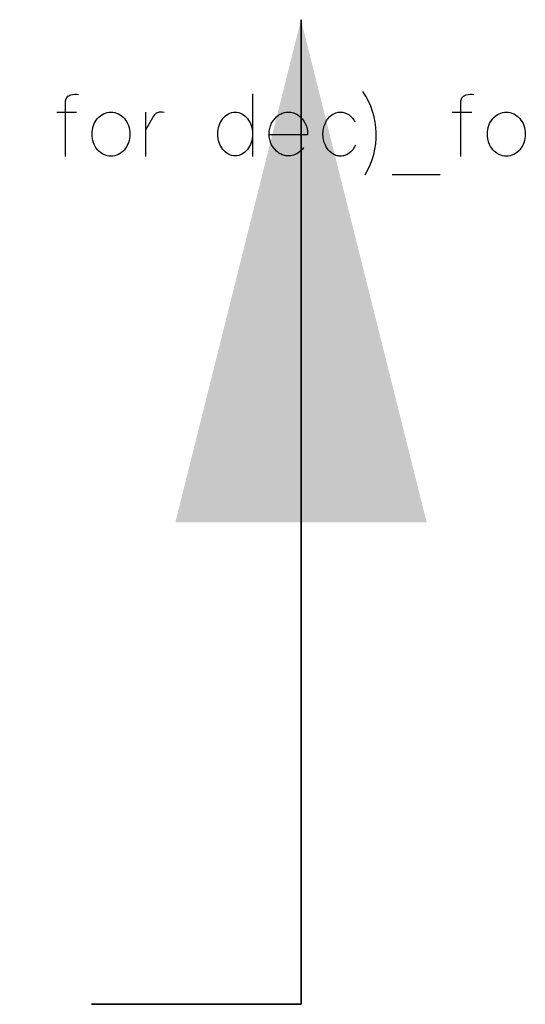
# Model space of a CAD drawing. Header units: inches. Extents: x 1880 to 2363, y -453 to -54.
# Tile 611 of 656: x 1914.543 to 1914.785, y -67.078 to -66.608. Entities that reach past the tile are written whole.
import ezdxf

# ---------------------------------------------------------------- set-up
doc = ezdxf.new("R2010")
doc.units = ezdxf.units.IN
doc.header["$LTSCALE"] = 0.5
doc.header["$MEASUREMENT"] = 0
doc.linetypes.add('PHANTOM', pattern=[0.24999999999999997, 0.125, -0.025, 0.025, -0.025, 0.025, -0.025])

msp = doc.modelspace()

# ---------------------------------------------------------------- linework, layer by layer
at = {"color": 7, "linetype": 'Continuous', "lineweight": 35}
msp.add_line((1914.677635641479, -67.07811927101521), (1914.677635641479, -66.60811927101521), dxfattribs=at)
at = {"color": 7, "linetype": 'Continuous'}
for p, q in [((1914.565322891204, -66.64631816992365), (1914.565484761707, -66.64585054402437)), ((1914.565484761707, -66.64585054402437), (1914.565718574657, -66.64542488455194)), ((1914.565718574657, -66.64542488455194), (1914.566012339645, -66.64503519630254)), ((1914.566012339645, -66.64503519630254), (1914.566366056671, -66.64468747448)), ((1914.566366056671, -66.64468747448), (1914.566761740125, -66.64439970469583)), ((1914.566761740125, -66.64439970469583), (1914.567193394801, -66.64417188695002)), ((1914.567193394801, -66.64417188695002), (1914.567673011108, -66.64399802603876)), ((1914.567673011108, -66.64399802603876), (1914.568638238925, -66.64380018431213)), ((1914.568638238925, -66.64380018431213), (1914.569591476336, -66.64369826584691)), ((1914.569591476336, -66.64369826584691), (1914.570526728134, -66.64369227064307)), ((1914.570526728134, -66.64369227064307), (1914.571443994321, -66.64378819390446)), ((1914.654530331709, -66.64345845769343), (1914.654531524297, -66.67345845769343)), ((1914.754099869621, -66.64631816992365), (1914.754261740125, -66.64585054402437)), ((1914.754261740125, -66.64585054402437), (1914.754495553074, -66.64542488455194)), ((1914.754495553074, -66.64542488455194), (1914.754789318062, -66.64503519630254)), ((1914.754789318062, -66.64503519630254), (1914.755143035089, -66.64468747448)), ((1914.755143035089, -66.64468747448), (1914.755538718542, -66.64439970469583)), ((1914.755538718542, -66.64439970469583), (1914.755970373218, -66.64417188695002)), ((1914.755970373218, -66.64417188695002), (1914.756449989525, -66.64399802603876)), ((1914.756449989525, -66.64399802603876), (1914.757415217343, -66.64380018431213)), ((1914.757415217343, -66.64380018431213), (1914.758368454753, -66.64369826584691)), ((1914.758368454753, -66.64369826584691), (1914.759303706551, -66.64369227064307)), ((1914.759303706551, -66.64369227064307), (1914.760220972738, -66.64378819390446)), ((1914.565226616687, -66.67345845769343), (1914.565226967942, -66.64681577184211)), ((1914.565226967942, -66.64681577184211), (1914.565322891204, -66.64631816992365)), ((1914.753999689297, -66.67345845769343), (1914.754003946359, -66.64681577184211)), ((1914.754003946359, -66.64681577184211), (1914.754099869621, -66.64631816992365)), ((1914.561040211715, -66.65219946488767), (1914.570406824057, -66.65219946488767)), ((1914.579909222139, -66.6560363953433), (1914.580496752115, -66.65529299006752)), ((1914.580496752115, -66.65529299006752), (1914.581144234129, -66.65461553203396)), ((1914.581144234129, -66.65461553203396), (1914.581845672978, -66.65401001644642)), ((1914.581845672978, -66.65401001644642), (1914.582595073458, -66.65348243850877)), ((1914.582595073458, -66.65348243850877), (1914.583398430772, -66.653032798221)), ((1914.583398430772, -66.653032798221), (1914.584243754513, -66.65266709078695)), ((1914.584243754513, -66.65266709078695), (1914.585113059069, -66.65240929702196)), ((1914.585113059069, -66.65240929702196), (1914.586006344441, -66.65225342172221)), ((1914.586006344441, -66.65225342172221), (1914.586923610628, -66.65219946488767)), ((1914.586923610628, -66.65219946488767), (1914.587840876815, -66.65225342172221)), ((1914.587840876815, -66.65225342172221), (1914.588734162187, -66.65240929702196)), ((1914.588734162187, -66.65240929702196), (1914.589591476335, -66.65266709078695)), ((1914.589591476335, -66.65266709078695), (1914.590424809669, -66.653032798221)), ((1914.590424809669, -66.653032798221), (1914.591216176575, -66.65348243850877)), ((1914.591216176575, -66.65348243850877), (1914.591965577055, -66.65401001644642)), ((1914.591965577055, -66.65401001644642), (1914.592655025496, -66.65461553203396)), ((1914.592655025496, -66.65461553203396), (1914.593302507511, -66.65529299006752)), ((1914.593302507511, -66.65529299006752), (1914.593890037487, -66.6560363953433)), ((1914.60333604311, -66.65224143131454), (1914.603338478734, -66.67345845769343)), ((1914.606653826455, -66.65489730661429), (1914.603338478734, -66.66082056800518)), ((1914.607025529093, -66.65428579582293), (1914.606653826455, -66.65489730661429)), ((1914.607481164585, -66.65369227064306), (1914.607025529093, -66.65428579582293)), ((1914.608002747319, -66.65317068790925), (1914.607481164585, -66.65369227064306)), ((1914.608560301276, -66.65278099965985), (1914.608002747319, -66.65317068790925)), ((1914.608985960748, -66.6525591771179), (1914.608560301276, -66.65278099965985)), ((1914.609429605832, -66.65239131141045), (1914.608985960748, -66.6525591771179)), ((1914.609897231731, -66.65228339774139), (1914.609429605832, -66.65239131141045)), ((1914.610382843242, -66.65222344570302), (1914.609897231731, -66.65228339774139)), ((1914.611366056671, -66.65222344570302), (1914.610382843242, -66.65222344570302)), ((1914.612328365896, -66.65236733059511), (1914.611366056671, -66.65222344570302)), ((1914.639783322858, -66.65604838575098), (1914.640316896, -66.65531097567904)), ((1914.640316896, -66.65531097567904), (1914.640904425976, -66.65464550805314)), ((1914.640904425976, -66.65464550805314), (1914.641533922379, -66.65404598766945)), ((1914.641533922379, -66.65404598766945), (1914.642217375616, -66.65352440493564)), ((1914.642217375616, -66.65352440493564), (1914.642948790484, -66.65307476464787)), ((1914.642948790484, -66.65307476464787), (1914.643716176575, -66.65270905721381)), ((1914.643716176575, -66.65270905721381), (1914.644519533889, -66.65245126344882)), ((1914.644519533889, -66.65245126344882), (1914.645340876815, -66.65229538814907)), ((1914.645340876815, -66.65229538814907), (1914.646198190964, -66.65224143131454)), ((1914.646198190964, -66.65224143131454), (1914.647055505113, -66.65229538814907)), ((1914.647055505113, -66.65229538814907), (1914.647882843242, -66.65245126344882)), ((1914.647882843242, -66.65245126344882), (1914.648686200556, -66.65270905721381)), ((1914.648686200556, -66.65270905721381), (1914.649453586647, -66.65307476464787)), ((1914.649453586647, -66.65307476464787), (1914.650185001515, -66.65352440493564)), ((1914.650185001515, -66.65352440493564), (1914.650868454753, -66.65404598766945)), ((1914.650868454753, -66.65404598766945), (1914.651497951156, -66.65464550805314)), ((1914.651497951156, -66.65464550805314), (1914.652085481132, -66.65531097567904)), ((1914.652085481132, -66.65531097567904), (1914.652619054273, -66.65604838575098)), ((1914.664291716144, -66.65643807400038), (1914.665077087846, -66.65538891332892)), ((1914.665077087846, -66.65538891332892), (1914.66598835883, -66.65444766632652)), ((1914.66598835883, -66.65444766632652), (1914.667025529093, -66.65360833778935)), ((1914.667025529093, -66.65360833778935), (1914.667553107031, -66.65327860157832)), ((1914.667553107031, -66.65327860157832), (1914.668086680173, -66.65299083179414)), ((1914.668086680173, -66.65299083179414), (1914.668638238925, -66.65275102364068)), ((1914.668638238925, -66.65275102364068), (1914.669201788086, -66.65255318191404)), ((1914.669201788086, -66.65255318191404), (1914.669777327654, -66.65239730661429)), ((1914.669777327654, -66.65239730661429), (1914.670364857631, -66.65228939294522)), ((1914.670364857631, -66.65228939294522), (1914.670970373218, -66.65222344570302)), ((1914.670970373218, -66.65222344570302), (1914.671581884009, -66.65219946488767)), ((1914.671581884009, -66.65219946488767), (1914.672199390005, -66.65222344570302)), ((1914.672199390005, -66.65222344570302), (1914.672804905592, -66.65228939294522)), ((1914.672804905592, -66.65228939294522), (1914.673398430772, -66.65239730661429)), ((1914.673398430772, -66.65239730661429), (1914.673979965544, -66.65255318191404)), ((1914.673979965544, -66.65255318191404), (1914.674549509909, -66.65275102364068)), ((1914.674549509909, -66.65275102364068), (1914.675107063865, -66.65299083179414)), ((1914.675107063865, -66.65299083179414), (1914.675652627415, -66.65327860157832)), ((1914.675652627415, -66.65327860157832), (1914.676186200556, -66.65360833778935)), ((1914.676186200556, -66.65360833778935), (1914.677259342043, -66.65447164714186)), ((1914.677259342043, -66.65447164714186), (1914.678200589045, -66.65544886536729)), ((1914.689861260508, -66.65630617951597), (1914.690568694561, -66.65527500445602)), ((1914.690568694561, -66.65527500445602), (1914.691372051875, -66.65437572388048)), ((1914.691372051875, -66.65437572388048), (1914.692277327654, -66.65360833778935)), ((1914.692277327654, -66.65360833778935), (1914.693284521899, -66.65299083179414)), ((1914.693284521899, -66.65299083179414), (1914.694321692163, -66.65255318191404)), ((1914.694321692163, -66.65255318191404), (1914.695376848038, -66.65228939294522)), ((1914.695376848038, -66.65228939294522), (1914.696461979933, -66.65219946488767)), ((1914.696461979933, -66.65219946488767), (1914.697529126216, -66.65228939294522)), ((1914.697529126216, -66.65228939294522), (1914.698578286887, -66.65255318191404)), ((1914.698578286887, -66.65255318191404), (1914.699603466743, -66.65299083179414)), ((1914.699603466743, -66.65299083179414), (1914.700610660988, -66.65360833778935)), ((1914.700610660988, -66.65360833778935), (1914.701420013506, -66.65429179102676)), ((1914.701420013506, -66.65429179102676), (1914.70214543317, -66.65504718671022)), ((1914.70214543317, -66.65504718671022), (1914.702786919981, -66.65588651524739)), ((1914.749813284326, -66.65219946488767), (1914.759183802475, -66.65219946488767)), ((1914.768686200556, -66.6560363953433), (1914.769273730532, -66.65529299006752)), ((1914.769273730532, -66.65529299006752), (1914.769921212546, -66.65461553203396)), ((1914.769921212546, -66.65461553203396), (1914.770622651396, -66.65401001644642)), ((1914.770622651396, -66.65401001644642), (1914.771372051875, -66.65348243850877)), ((1914.771372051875, -66.65348243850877), (1914.772175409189, -66.653032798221)), ((1914.772175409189, -66.653032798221), (1914.77302073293, -66.65266709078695)), ((1914.77302073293, -66.65266709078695), (1914.773890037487, -66.65240929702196)), ((1914.773890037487, -66.65240929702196), (1914.774783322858, -66.65225342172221)), ((1914.774783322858, -66.65225342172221), (1914.775700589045, -66.65219946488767)), ((1914.775700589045, -66.65219946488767), (1914.776617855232, -66.65225342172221)), ((1914.776617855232, -66.65225342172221), (1914.777511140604, -66.65240929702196)), ((1914.777511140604, -66.65240929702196), (1914.778368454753, -66.65266709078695)), ((1914.778368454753, -66.65266709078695), (1914.779201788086, -66.653032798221)), ((1914.779201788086, -66.653032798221), (1914.779993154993, -66.65348243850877)), ((1914.779993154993, -66.65348243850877), (1914.780742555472, -66.65401001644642)), ((1914.780742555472, -66.65401001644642), (1914.781432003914, -66.65461553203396)), ((1914.781432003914, -66.65461553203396), (1914.782079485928, -66.65529299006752)), ((1914.782079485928, -66.65529299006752), (1914.782667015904, -66.6560363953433)), ((1914.57802073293, -66.6606287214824), (1914.578242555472, -66.65962152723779)), ((1914.578242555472, -66.65962152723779), (1914.578548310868, -66.65864430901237)), ((1914.578548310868, -66.65864430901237), (1914.578937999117, -66.65771505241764)), ((1914.578937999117, -66.65771505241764), (1914.579387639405, -66.6568457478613)), ((1914.579387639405, -66.6568457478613), (1914.579909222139, -66.6560363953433)), ((1914.593890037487, -66.6560363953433), (1914.59441162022, -66.6568457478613)), ((1914.59441162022, -66.6568457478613), (1914.594867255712, -66.65771505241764)), ((1914.594867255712, -66.65771505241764), (1914.595250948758, -66.65864430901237)), ((1914.595250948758, -66.65864430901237), (1914.595562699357, -66.65962152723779)), ((1914.595562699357, -66.65962152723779), (1914.595784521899, -66.6606287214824)), ((1914.638038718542, -66.66059275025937), (1914.638242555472, -66.65959754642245)), ((1914.638242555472, -66.65959754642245), (1914.638530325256, -66.65862632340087)), ((1914.638530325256, -66.65862632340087), (1914.638890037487, -66.65770306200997)), ((1914.638890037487, -66.65770306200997), (1914.639309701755, -66.6568457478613)), ((1914.639309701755, -66.6568457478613), (1914.639783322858, -66.65604838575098)), ((1914.652619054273, -66.65604838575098), (1914.653092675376, -66.6568457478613)), ((1914.653092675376, -66.6568457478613), (1914.653506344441, -66.65770306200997)), ((1914.653506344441, -66.65770306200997), (1914.653866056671, -66.65862632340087)), ((1914.653866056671, -66.65862632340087), (1914.654159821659, -66.65959754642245)), ((1914.654159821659, -66.65959754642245), (1914.65436365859, -66.66059275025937)), ((1914.6625051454, -66.66135414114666), (1914.662726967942, -66.66006517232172)), ((1914.662726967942, -66.66006517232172), (1914.663104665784, -66.65880617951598)), ((1914.663104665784, -66.65880617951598), (1914.663626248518, -66.65758915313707)), ((1914.663626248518, -66.65758915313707), (1914.664291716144, -66.65643807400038)), ((1914.678200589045, -66.65544886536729), (1914.679009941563, -66.65653399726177)), ((1914.679009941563, -66.65653399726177), (1914.679687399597, -66.65773303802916)), ((1914.679687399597, -66.65773303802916), (1914.679969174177, -66.65836253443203)), ((1914.679969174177, -66.65836253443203), (1914.680214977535, -66.6590040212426)), ((1914.680214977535, -66.6590040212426), (1914.680406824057, -66.65965749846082)), ((1914.680406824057, -66.65965749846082), (1914.680562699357, -66.66031697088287)), ((1914.688206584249, -66.66134215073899), (1914.688416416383, -66.65999922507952)), ((1914.688416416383, -66.65999922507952), (1914.688764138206, -66.65871025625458)), ((1914.688764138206, -66.65871025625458), (1914.689255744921, -66.65746325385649)), ((1914.689255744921, -66.65746325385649), (1914.689861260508, -66.65630617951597)), ((1914.702786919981, -66.65588651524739), (1914.703344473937, -66.6567977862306)), ((1914.766797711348, -66.6606287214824), (1914.767019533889, -66.65962152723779)), ((1914.767019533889, -66.65962152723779), (1914.767325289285, -66.65864430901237)), ((1914.767325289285, -66.65864430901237), (1914.767714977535, -66.65771505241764)), ((1914.767714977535, -66.65771505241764), (1914.768164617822, -66.6568457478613)), ((1914.768164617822, -66.6568457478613), (1914.768686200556, -66.6560363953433)), ((1914.782667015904, -66.6560363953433), (1914.783188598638, -66.6568457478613)), ((1914.783188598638, -66.6568457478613), (1914.783644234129, -66.65771505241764)), ((1914.783644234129, -66.65771505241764), (1914.784027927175, -66.65864430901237)), ((1914.784027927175, -66.65864430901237), (1914.784339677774, -66.65962152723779)), ((1914.784339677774, -66.65962152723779), (1914.784561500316, -66.6606287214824)), ((1914.577846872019, -66.66272704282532), (1914.577888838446, -66.66165989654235)), ((1914.577888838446, -66.66380617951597), (1914.577846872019, -66.66272704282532)), ((1914.577888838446, -66.66165989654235), (1914.57802073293, -66.6606287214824)), ((1914.57802073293, -66.6648493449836), (1914.577888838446, -66.66380617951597)), ((1914.595784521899, -66.6606287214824), (1914.595916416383, -66.66165989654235)), ((1914.595916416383, -66.66380617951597), (1914.595784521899, -66.6648493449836)), ((1914.595916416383, -66.66165989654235), (1914.59595838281, -66.66272704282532)), ((1914.595958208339, -66.66272704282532), (1914.595916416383, -66.66380617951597)), ((1914.637870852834, -66.66268507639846), (1914.637912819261, -66.66162392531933)), ((1914.637912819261, -66.66376421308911), (1914.637870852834, -66.66268507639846)), ((1914.637912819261, -66.66162392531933), (1914.638038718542, -66.66059275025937)), ((1914.638038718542, -66.66480737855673), (1914.637912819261, -66.66376421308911)), ((1914.65436365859, -66.66059275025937), (1914.65448955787, -66.66162392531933)), ((1914.65448955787, -66.66376421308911), (1914.65436365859, -66.66480737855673)), ((1914.65448955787, -66.66162392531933), (1914.654531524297, -66.66268507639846)), ((1914.654530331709, -66.66268507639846), (1914.65448955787, -66.66376421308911)), ((1914.66242720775, -66.66268507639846), (1914.6625051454, -66.66135414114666)), ((1914.6625051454, -66.66401001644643), (1914.66242720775, -66.66268507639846)), ((1914.662726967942, -66.6653049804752), (1914.6625051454, -66.66401001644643)), ((1914.680742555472, -66.66305677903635), (1914.662511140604, -66.66305677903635)), ((1914.680562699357, -66.66031697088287), (1914.680670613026, -66.66098843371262)), ((1914.680670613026, -66.66098843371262), (1914.680742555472, -66.66166589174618)), ((1914.680742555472, -66.66166589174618), (1914.680760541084, -66.66235534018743)), ((1914.680760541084, -66.66235534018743), (1914.680742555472, -66.66305677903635)), ((1914.688134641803, -66.66272704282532), (1914.688206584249, -66.66134215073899)), ((1914.688206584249, -66.66412992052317), (1914.688134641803, -66.66272704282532)), ((1914.688416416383, -66.66547284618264), (1914.688206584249, -66.66412992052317)), ((1914.766623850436, -66.66272704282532), (1914.766665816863, -66.66165989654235)), ((1914.766665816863, -66.66380617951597), (1914.766623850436, -66.66272704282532)), ((1914.766665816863, -66.66165989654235), (1914.766797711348, -66.6606287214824)), ((1914.766797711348, -66.6648493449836), (1914.766665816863, -66.66380617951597)), ((1914.784561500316, -66.6606287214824), (1914.784693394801, -66.66165989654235)), ((1914.784693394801, -66.66380617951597), (1914.784561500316, -66.6648493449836)), ((1914.784693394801, -66.66165989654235), (1914.784735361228, -66.66272704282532)), ((1914.78473128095, -66.66272704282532), (1914.784693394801, -66.66380617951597)), ((1914.578242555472, -66.6658565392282), (1914.57802073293, -66.6648493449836)), ((1914.578548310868, -66.66682776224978), (1914.578242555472, -66.6658565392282)), ((1914.578937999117, -66.66775102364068), (1914.578548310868, -66.66682776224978)), ((1914.579387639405, -66.66861433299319), (1914.578937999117, -66.66775102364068)), ((1914.579909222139, -66.66942368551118), (1914.579387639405, -66.66861433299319)), ((1914.580496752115, -66.67016709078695), (1914.579909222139, -66.66942368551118)), ((1914.593890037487, -66.66942368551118), (1914.593302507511, -66.67016709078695)), ((1914.59441162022, -66.66861433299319), (1914.593890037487, -66.66942368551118)), ((1914.594867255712, -66.66775102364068), (1914.59441162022, -66.66861433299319)), ((1914.595250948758, -66.66682776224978), (1914.594867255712, -66.66775102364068)), ((1914.595562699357, -66.6658565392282), (1914.595250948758, -66.66682776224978)), ((1914.595784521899, -66.6648493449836), (1914.595562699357, -66.6658565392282)), ((1914.638242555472, -66.66581457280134), (1914.638038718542, -66.66480737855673)), ((1914.638530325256, -66.66678579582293), (1914.638242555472, -66.66581457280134)), ((1914.638890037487, -66.66770905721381), (1914.638530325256, -66.66678579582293)), ((1914.639309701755, -66.66856637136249), (1914.638890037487, -66.66770905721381)), ((1914.639783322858, -66.6693637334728), (1914.639309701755, -66.66856637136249)), ((1914.640316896, -66.67010114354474), (1914.639783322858, -66.6693637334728)), ((1914.652619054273, -66.6693637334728), (1914.652085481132, -66.67010114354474)), ((1914.653092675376, -66.66856637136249), (1914.652619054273, -66.6693637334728)), ((1914.653506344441, -66.66770905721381), (1914.653092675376, -66.66856637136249)), ((1914.653866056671, -66.66678579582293), (1914.653506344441, -66.66770905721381)), ((1914.654159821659, -66.66581457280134), (1914.653866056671, -66.66678579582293)), ((1914.65436365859, -66.66480737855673), (1914.654159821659, -66.66581457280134)), ((1914.663104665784, -66.66655797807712), (1914.662726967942, -66.6653049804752)), ((1914.663626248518, -66.66778099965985), (1914.663104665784, -66.66655797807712)), ((1914.664291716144, -66.66893207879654), (1914.663626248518, -66.66778099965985)), ((1914.665077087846, -66.66997524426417), (1914.664291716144, -66.66893207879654)), ((1914.678832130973, -66.66910593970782), (1914.678290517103, -66.66986733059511)), ((1914.688764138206, -66.66676181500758), (1914.688416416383, -66.66547284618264)), ((1914.689255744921, -66.66799083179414), (1914.688764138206, -66.66676181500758)), ((1914.689861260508, -66.66914790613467), (1914.689255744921, -66.66799083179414)), ((1914.690568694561, -66.67017908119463), (1914.689861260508, -66.66914790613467)), ((1914.703026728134, -66.66917188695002), (1914.702319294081, -66.67018507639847)), ((1914.703631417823, -66.668032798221), (1914.703026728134, -66.66917188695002)), ((1914.767019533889, -66.6658565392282), (1914.766797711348, -66.6648493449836)), ((1914.767325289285, -66.66682776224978), (1914.767019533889, -66.6658565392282)), ((1914.767714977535, -66.66775102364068), (1914.767325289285, -66.66682776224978)), ((1914.768164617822, -66.66861433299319), (1914.767714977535, -66.66775102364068)), ((1914.768686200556, -66.66942368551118), (1914.768164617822, -66.66861433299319)), ((1914.769273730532, -66.67016709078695), (1914.768686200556, -66.66942368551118)), ((1914.782667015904, -66.66942368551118), (1914.782079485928, -66.67016709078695)), ((1914.783188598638, -66.66861433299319), (1914.782667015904, -66.66942368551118)), ((1914.783644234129, -66.66775102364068), (1914.783188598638, -66.66861433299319)), ((1914.784027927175, -66.66682776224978), (1914.783644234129, -66.66775102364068)), ((1914.784339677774, -66.6658565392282), (1914.784027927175, -66.66682776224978)), ((1914.784561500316, -66.6648493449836), (1914.784339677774, -66.6658565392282)), ((1914.581144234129, -66.67084454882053), (1914.580496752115, -66.67016709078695)), ((1914.581845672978, -66.67144406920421), (1914.581144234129, -66.67084454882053)), ((1914.582595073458, -66.67197164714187), (1914.581845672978, -66.67144406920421)), ((1914.583398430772, -66.67242728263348), (1914.582595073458, -66.67197164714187)), ((1914.584243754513, -66.67278699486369), (1914.583398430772, -66.67242728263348)), ((1914.585113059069, -66.67304478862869), (1914.584243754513, -66.67278699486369)), ((1914.586006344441, -66.67320066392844), (1914.585113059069, -66.67304478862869)), ((1914.586923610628, -66.67325462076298), (1914.586006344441, -66.67320066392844)), ((1914.587840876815, -66.67320066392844), (1914.586923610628, -66.67325462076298)), ((1914.588734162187, -66.67304478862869), (1914.587840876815, -66.67320066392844)), ((1914.589591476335, -66.67278699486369), (1914.588734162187, -66.67304478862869)), ((1914.590424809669, -66.67242728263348), (1914.589591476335, -66.67278699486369)), ((1914.591216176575, -66.67197164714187), (1914.590424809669, -66.67242728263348)), ((1914.591965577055, -66.67144406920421), (1914.591216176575, -66.67197164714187)), ((1914.592655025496, -66.67084454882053), (1914.591965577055, -66.67144406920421)), ((1914.593302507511, -66.67016709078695), (1914.592655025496, -66.67084454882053)), ((1914.640904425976, -66.67076661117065), (1914.640316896, -66.67010114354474)), ((1914.641533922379, -66.67136613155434), (1914.640904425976, -66.67076661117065)), ((1914.642217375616, -66.67188771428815), (1914.641533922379, -66.67136613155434)), ((1914.642948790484, -66.67234334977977), (1914.642217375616, -66.67188771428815)), ((1914.643716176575, -66.67270306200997), (1914.642948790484, -66.67234334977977)), ((1914.644519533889, -66.67296085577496), (1914.643716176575, -66.67270306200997)), ((1914.645340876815, -66.67311673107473), (1914.644519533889, -66.67296085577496)), ((1914.646198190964, -66.67317068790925), (1914.645340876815, -66.67311673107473)), ((1914.647055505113, -66.67311673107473), (1914.646198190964, -66.67317068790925)), ((1914.647882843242, -66.67296085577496), (1914.647055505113, -66.67311673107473)), ((1914.648686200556, -66.67270306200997), (1914.647882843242, -66.67296085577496)), ((1914.649453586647, -66.67234334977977), (1914.648686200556, -66.67270306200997)), ((1914.650185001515, -66.67188771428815), (1914.649453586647, -66.67234334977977)), ((1914.650868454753, -66.67136613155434), (1914.650185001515, -66.67188771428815)), ((1914.651497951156, -66.67076661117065), (1914.650868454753, -66.67136613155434)), ((1914.652085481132, -66.67010114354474), (1914.651497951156, -66.67076661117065)), ((1914.66598835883, -66.6709224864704), (1914.665077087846, -66.66997524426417)), ((1914.667025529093, -66.67176181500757), (1914.66598835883, -66.6709224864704)), ((1914.667553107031, -66.67209155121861), (1914.667025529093, -66.67176181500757)), ((1914.668086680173, -66.67237932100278), (1914.667553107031, -66.67209155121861)), ((1914.668638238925, -66.67261912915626), (1914.668086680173, -66.67237932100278)), ((1914.669201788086, -66.67281697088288), (1914.668638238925, -66.67261912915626)), ((1914.669777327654, -66.67297284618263), (1914.669201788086, -66.67281697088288)), ((1914.670364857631, -66.6730807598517), (1914.669777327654, -66.67297284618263)), ((1914.670970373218, -66.6731467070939), (1914.670364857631, -66.6730807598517)), ((1914.671581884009, -66.67317068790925), (1914.670970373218, -66.6731467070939)), ((1914.672199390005, -66.6731467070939), (1914.671581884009, -66.67317068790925)), ((1914.672804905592, -66.6730807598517), (1914.672199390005, -66.6731467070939)), ((1914.673398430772, -66.67297284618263), (1914.672804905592, -66.6730807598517)), ((1914.673979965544, -66.67281697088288), (1914.673398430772, -66.67297284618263)), ((1914.674549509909, -66.67261912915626), (1914.673979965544, -66.67281697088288)), ((1914.675107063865, -66.67237932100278), (1914.674549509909, -66.67261912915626)), ((1914.675652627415, -66.67209155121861), (1914.675107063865, -66.67237932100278)), ((1914.676186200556, -66.67176181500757), (1914.675652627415, -66.67209155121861)), ((1914.676947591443, -66.67119227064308), (1914.676186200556, -66.67176181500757)), ((1914.677655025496, -66.6705627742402), (1914.676947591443, -66.67119227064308)), ((1914.678290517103, -66.66986733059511), (1914.677655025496, -66.6705627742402)), ((1914.691372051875, -66.67107836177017), (1914.690568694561, -66.67017908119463)), ((1914.692277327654, -66.6718457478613), (1914.691372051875, -66.67107836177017)), ((1914.692756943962, -66.67217548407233), (1914.692277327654, -66.6718457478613)), ((1914.69325454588, -66.67246325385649), (1914.692756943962, -66.67217548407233)), ((1914.693758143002, -66.67270306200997), (1914.69325454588, -66.67246325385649)), ((1914.694279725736, -66.67290090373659), (1914.693758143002, -66.67270306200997)), ((1914.694807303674, -66.67305677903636), (1914.694279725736, -66.67290090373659)), ((1914.695346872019, -66.67316469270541), (1914.694807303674, -66.67305677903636)), ((1914.695898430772, -66.67323063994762), (1914.695346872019, -66.67316469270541)), ((1914.696461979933, -66.67325462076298), (1914.695898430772, -66.67323063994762)), ((1914.697019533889, -66.67323063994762), (1914.696461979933, -66.67325462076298)), ((1914.697565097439, -66.67316469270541), (1914.697019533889, -66.67323063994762)), ((1914.69809867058, -66.67305677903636), (1914.697565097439, -66.67316469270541)), ((1914.698620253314, -66.67290090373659), (1914.69809867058, -66.67305677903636)), ((1914.699135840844, -66.67270306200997), (1914.698620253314, -66.67290090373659)), ((1914.699639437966, -66.67246325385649), (1914.699135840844, -66.67270306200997)), ((1914.700131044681, -66.67217548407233), (1914.699639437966, -66.67246325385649)), ((1914.700610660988, -66.6718457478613), (1914.700131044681, -66.67217548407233)), ((1914.701515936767, -66.67107836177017), (1914.700610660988, -66.6718457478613)), ((1914.702319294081, -66.67018507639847), (1914.701515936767, -66.67107836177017)), ((1914.769921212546, -66.67084454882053), (1914.769273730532, -66.67016709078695)), ((1914.770622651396, -66.67144406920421), (1914.769921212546, -66.67084454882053)), ((1914.771372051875, -66.67197164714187), (1914.770622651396, -66.67144406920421)), ((1914.772175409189, -66.67242728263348), (1914.771372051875, -66.67197164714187)), ((1914.77302073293, -66.67278699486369), (1914.772175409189, -66.67242728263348)), ((1914.773890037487, -66.67304478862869), (1914.77302073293, -66.67278699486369)), ((1914.774783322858, -66.67320066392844), (1914.773890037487, -66.67304478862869)), ((1914.775700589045, -66.67325462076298), (1914.774783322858, -66.67320066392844)), ((1914.776617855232, -66.67320066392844), (1914.775700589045, -66.67325462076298)), ((1914.777511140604, -66.67304478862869), (1914.776617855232, -66.67320066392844)), ((1914.778368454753, -66.67278699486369), (1914.777511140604, -66.67304478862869)), ((1914.779201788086, -66.67242728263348), (1914.778368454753, -66.67278699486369)), ((1914.779993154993, -66.67197164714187), (1914.779201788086, -66.67242728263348)), ((1914.780742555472, -66.67144406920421), (1914.779993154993, -66.67197164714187)), ((1914.781432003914, -66.67084454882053), (1914.780742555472, -66.67144406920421)), ((1914.782079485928, -66.67016709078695), (1914.781432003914, -66.67084454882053)), ((1914.721099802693, -66.68203759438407), (1914.744015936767, -66.68203759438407))]:
    msp.add_line(p, q, dxfattribs=at)
at = {"color": 7, "linetype": 'PHANTOM', "lineweight": 35}
msp.add_line((1914.677635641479, -67.07811927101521), (1902.361335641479, -67.07811927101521), dxfattribs=at)
at = {"color": 7, "linetype": 'Continuous'}
msp.add_arc((1914.676881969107, -66.66311349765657), 0.0366893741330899, 328.6430857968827, 34.33174971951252, dxfattribs=at)
at = {"color": 7, "linetype": 'Continuous', "lineweight": 35}
msp.add_solid([(1914.677635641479, -66.60811927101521), (1914.617635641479, -66.84811927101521), (1914.73763564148, -66.84811927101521)], dxfattribs=at)

doc.saveas('drawing.dxf')
